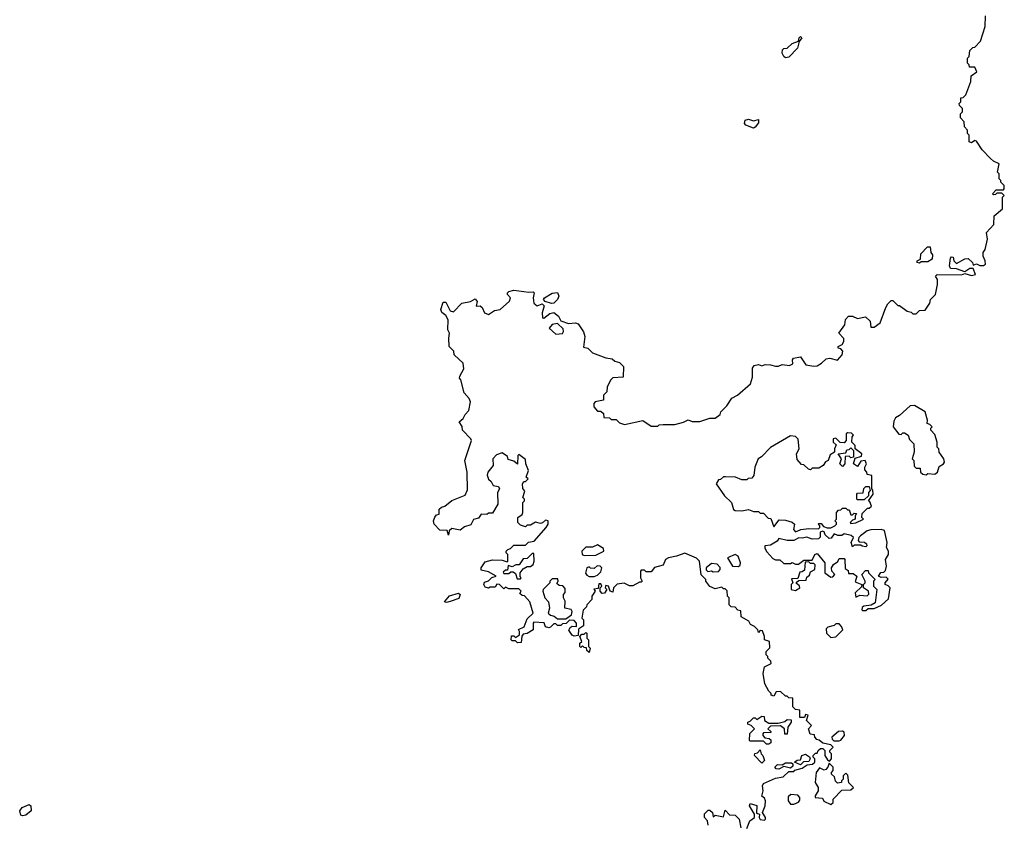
# Model space of a CAD drawing. Extents: x 2106670 to 2323771, y 35271 to 224896.
# Tile 379 of 419: x 2251629 to 2257500, y 186593 to 191374. Entities that reach past the tile are written whole.
import ezdxf

# ---------------------------------------------------------------- set-up
doc = ezdxf.new("R2010")
doc.units = 0

msp = doc.modelspace()

# ---------------------------------------------------------------- linework, layer by layer
at = {"layer": '0CON20XD'}
for points in [[(2254944.1, 189565.9), (2254959.2, 189559.2), (2254991.7, 189511.7), (2254998.8, 189485), (2254991.7, 189421.7), (2255015.8, 189415.8), (2255045, 189386.7), (2255125, 189356.2), (2255161.7, 189351.7), (2255178.3, 189338.3), (2255205, 189330), (2255230, 189305), (2255228.3, 189241.7), (2255165, 189237.5), (2255153.6, 189226.4), (2255132.5, 189185), (2255130, 189155), (2255110, 189135), (2255110, 189105), (2255060, 189095), (2255052.5, 189085), (2255052.5, 189065), (2255075, 189040), (2255095, 189040), (2255110, 189025), (2255111.7, 189001.7), (2255145, 189000), (2255155, 188990), (2255185, 188990), (2255205, 188970), (2255235, 188960), (2255345, 188982.5), (2255395, 188950), (2255435, 188950), (2255443, 188957), (2255465, 188960), (2255535, 188960), (2255587, 188973), (2255615, 188987.5), (2255638.3, 188978.3), (2255685, 188977.5), (2255745, 188997.5), (2255775, 188997.5), (2255805, 189020), (2255810, 189035), (2255845, 189070), (2255875, 189117.5), (2255910, 189135), (2255987.3, 189202.7), (2255997.7, 189242.3), (2255998.8, 189295), (2256009.3, 189310.7), (2256035, 189316.7), (2256055, 189310), (2256075, 189317.5), (2256106.4, 189316.4), (2256135, 189306.7), (2256153, 189307), (2256175, 189316.7), (2256219.3, 189310.7), (2256238.3, 189321.7), (2256237.5, 189345), (2256243.9, 189356.1), (2256285, 189362.5), (2256316.4, 189316.4), (2256365, 189307.5), (2256385, 189310), (2256410, 189325), (2256438.3, 189351.7), (2256460, 189355), (2256505, 189343.3), (2256533.3, 189375), (2256537, 189397), (2256525, 189410), (2256510, 189415), (2256510, 189425), (2256533, 189437), (2256543.3, 189455), (2256543, 189473), (2256512.5, 189505), (2256548.8, 189555), (2256552.5, 189585), (2256570, 189605), (2256595, 189606.2), (2256625, 189592.5), (2256671.7, 189601.7), (2256700, 189575), (2256705, 189540), (2256725, 189540), (2256760, 189565), (2256793, 189657), (2256805, 189680), (2256825, 189700), (2256835, 189700), (2256865, 189670), (2256875, 189670), (2256920, 189635), (2256945, 189630), (2256955, 189620), (2256975, 189620), (2256995, 189640), (2257028.3, 189641.7), (2257056.7, 189683.3), (2257060, 189705), (2257090, 189735), (2257102.5, 189795), (2257102.5, 189825), (2257090, 189845), (2257100, 189855), (2257245, 189852), (2257265, 189860), (2257305, 189847.5), (2257327.5, 189855), (2257315, 189890), (2257295, 189890), (2257265, 189870), (2257215, 189887.5), (2257180, 189890), (2257172.5, 189905), (2257178.3, 189951.7), (2257185, 189960), (2257195, 189957.5), (2257200, 189935), (2257215, 189920), (2257265, 189947.5), (2257285, 189950), (2257310, 189925), (2257315, 189910), (2257335, 189917.5), (2257355, 189907.5), (2257375, 189907.5), (2257387.5, 189915), (2257386.7, 189935), (2257373.6, 189963.6), (2257373.3, 189985), (2257386.4, 190003.6), (2257400, 190065), (2257393.3, 190105), (2257437, 190153), (2257440, 190205), (2257490, 190245), (2257490, 190315), (2257500, 190325), (2257485, 190340), (2257455, 190340), (2257448.3, 190331.7), (2257435, 190330), (2257430, 190335), (2257451.7, 190358.3), (2257495, 190360), (2257500, 190365), (2257500, 190385), (2257480, 190405), (2257480, 190415), (2257470, 190425), (2257470, 190455), (2257460, 190465), (2257470, 190515), (2257435, 190530), (2257417, 190547), (2257367, 190597), (2257335, 190650), (2257325, 190652.5), (2257305, 190640), (2257290, 190645), (2257290, 190685), (2257280, 190695), (2257280, 190715), (2257263.3, 190735), (2257260, 190765), (2257238.3, 190788.3), (2257238.3, 190811.7), (2257250, 190825), (2257250, 190845), (2257233, 190863), (2257230, 190875), (2257240, 190885), (2257241.7, 190908.3), (2257255, 190910), (2257270, 190925), (2257300, 191005), (2257301.7, 191038.3), (2257337, 191063), (2257325, 191090), (2257291.7, 191091.7), (2257290, 191105), (2257280, 191115), (2257280, 191145), (2257290, 191155), (2257295, 191190), (2257311.7, 191208.3), (2257325, 191210), (2257357.5, 191245), (2257386.4, 191333.6), (2257387, 191397)], [(2256195, 191146.7), (2256184.6, 191154.6), (2256175.5, 191175), (2256176.6, 191193.4), (2256185, 191201.4), (2256205.4, 191204.6), (2256235, 191232.9), (2256273.3, 191246.7), (2256276.7, 191265), (2256285, 191273.3), (2256293.3, 191265), (2256276.1, 191243.9), (2256267.3, 191205), (2256215, 191150.5), (2256195, 191146.7)], [(2256005, 190726), (2255958, 190745), (2255951.1, 190755), (2255954.6, 190775.4), (2255975, 190780), (2256005, 190770.8), (2256035, 190778), (2256035, 190758.8), (2256015, 190732), (2256005, 190726)], [(2256995, 189922.5), (2256980, 189925), (2256980, 189935), (2257000, 189945), (2257001.7, 189978.3), (2257041.7, 190018.3), (2257058.3, 190018.3), (2257062.5, 189985), (2257071.7, 189971.7), (2257070, 189945), (2257045, 189930), (2257005, 189930), (2256995, 189922.5)], [(2255965, 186550), (2255982.5, 186595), (2256010, 186615), (2256010, 186635), (2255980, 186685), (2255985, 186700), (2256025, 186687.5), (2256021.7, 186641.7), (2256040, 186635), (2256037.5, 186615), (2256043.6, 186603.6), (2256069.5, 186600.5), (2256076.7, 186605), (2256076.4, 186616.4), (2256057.5, 186645), (2256073.3, 186685), (2256076.7, 186715), (2256070, 186730), (2256053.6, 186743.6), (2256062.5, 186775), (2256057.5, 186805), (2256065, 186817.5), (2256135, 186850), (2256181.7, 186858.3), (2256215, 186890), (2256245, 186890), (2256251.7, 186898.3), (2256295, 186910), (2256325, 186930), (2256357, 186933), (2256370, 186945), (2256370, 186965), (2256360, 186975), (2256360, 186985), (2256375, 187000), (2256385, 187000), (2256390, 187015), (2256405, 187027.5), (2256417, 187027), (2256430, 187015), (2256430, 186985), (2256445, 186960), (2256458.3, 186951.7), (2256470, 186965), (2256470, 186995), (2256460, 187005), (2256460, 187015), (2256480, 187035), (2256465, 187050), (2256418.3, 187058.3), (2256397, 187077), (2256381.7, 187081.7), (2256370, 187095), (2256368.3, 187108.3), (2256341.7, 187111.7), (2256332.5, 187145), (2256350, 187165), (2256320, 187195), (2256330, 187225), (2256315, 187230), (2256308.3, 187211.7), (2256281.7, 187211.7), (2256280, 187255), (2256255, 187260), (2256240, 187275), (2256238.3, 187328.3), (2256215, 187330), (2256205, 187340), (2256195, 187340), (2256165, 187367.5), (2256140, 187365), (2256125, 187340), (2256110, 187345), (2256110, 187355), (2256095, 187370), (2256073, 187413), (2256062.5, 187475), (2256070, 187515), (2256110, 187535), (2256108.3, 187548.3), (2256090, 187565), (2256090, 187575), (2256080, 187585), (2256080, 187605), (2256101.7, 187628.3), (2256100, 187665), (2256070, 187675), (2256070, 187695), (2256058.3, 187728.3), (2256045, 187730), (2256035, 187720), (2256030, 187735), (2256010, 187755), (2255987, 187767), (2255976.7, 187786.7), (2255931.7, 187811.7), (2255928.3, 187848.3), (2255911.7, 187851.7), (2255895, 187870), (2255871.7, 187871.7), (2255860, 187885), (2255860, 187925), (2255850, 187935), (2255847, 187967), (2255835, 187980), (2255825, 187980), (2255815, 187990), (2255775, 187980), (2255743.6, 187993.6), (2255720, 188025), (2255720, 188035), (2255693, 188063), (2255682.5, 188145), (2255665, 188162.5), (2255595, 188192.5), (2255546.1, 188173.9), (2255497.5, 188165), (2255480, 188155), (2255465, 188120), (2255415, 188107.5), (2255395, 188080), (2255365, 188080), (2255355, 188090), (2255335, 188090), (2255330, 188085), (2255330, 188045), (2255340, 188025), (2255335, 188020), (2255325, 188020), (2255285, 187997.5), (2255265, 187997.5), (2255233.6, 188013.6), (2255192, 188008), (2255170, 187985), (2255165, 187960), (2255150, 187965), (2255140, 187995), (2255125, 188000), (2255120, 187985), (2255130, 187975), (2255116.4, 187953.6), (2255101.7, 187951.7), (2255090, 187965), (2255090, 187985), (2255100, 187995), (2255095, 188010), (2255081.7, 188008.3), (2255078.3, 187981.7), (2255051.7, 187978.3), (2255060, 187965), (2255040, 187935), (2255040, 187915), (2255010, 187885), (2255008.3, 187871.7), (2254988.3, 187851.7), (2254980, 187805), (2254990, 187795), (2254991.7, 187758.3), (2254961.7, 187738.3), (2254958.3, 187701.7), (2254935, 187697.5), (2254923, 187703), (2254903, 187733), (2254910.7, 187749.3), (2254923, 187757), (2254950, 187755), (2254950, 187775), (2254935, 187790), (2254908.3, 187791.7), (2254887, 187773), (2254865, 187770), (2254855, 187760), (2254835, 187760), (2254825, 187770), (2254815, 187770), (2254795, 187750), (2254785, 187747.5), (2254763.6, 187753.6), (2254757, 187777), (2254695, 187780), (2254690, 187775), (2254690, 187735), (2254655, 187712.5), (2254631.7, 187708.3), (2254622.5, 187697.5), (2254620, 187660), (2254598.3, 187658.3), (2254585, 187670), (2254565, 187670), (2254560, 187675), (2254561.7, 187698.3), (2254575, 187700), (2254585, 187690), (2254610, 187705), (2254610, 187725), (2254603, 187737), (2254636.4, 187753.6), (2254655, 187800), (2254690, 187835), (2254671.7, 187901.7), (2254638.3, 187938.3), (2254625, 187940), (2254611.7, 187951.7), (2254620, 187965), (2254605, 187980), (2254545, 187980), (2254525, 187990), (2254515, 187980), (2254490, 188005), (2254475, 188007.5), (2254465, 187990), (2254435, 187990), (2254425, 187982.5), (2254405, 187988.8), (2254396, 188005), (2254400.3, 188019.7), (2254425, 188026.7), (2254445, 188047.5), (2254470, 188055), (2254425, 188080), (2254381.7, 188091.7), (2254380, 188105), (2254405, 188140), (2254448.3, 188151.7), (2254505, 188150), (2254535, 188140), (2254540, 188145), (2254540, 188185), (2254530, 188195), (2254530, 188205), (2254540, 188215), (2254555, 188220), (2254575, 188240), (2254645, 188240), (2254663, 188257), (2254697, 188263), (2254767.5, 188345), (2254780, 188365), (2254780, 188385), (2254765, 188390), (2254747, 188373), (2254735, 188370), (2254705, 188377.5), (2254675, 188360), (2254655, 188360), (2254645, 188350), (2254615, 188360), (2254600, 188375), (2254600, 188405), (2254625, 188422.5), (2254630, 188435), (2254630, 188495), (2254640, 188505), (2254640, 188515), (2254630, 188525), (2254641.7, 188561.7), (2254628.3, 188578.3), (2254627.5, 188605), (2254635, 188620), (2254645, 188620), (2254660, 188635), (2254650, 188645), (2254662.5, 188685), (2254647.5, 188725), (2254645, 188750), (2254605, 188780), (2254600, 188775), (2254597.5, 188722.5), (2254575, 188740), (2254541.7, 188751.7), (2254538.3, 188768.3), (2254505, 188790), (2254471.7, 188778.3), (2254450, 188755), (2254452.5, 188715), (2254420, 188675), (2254417, 188657), (2254423.9, 188633.9), (2254440, 188620), (2254452.5, 188595), (2254485, 188590), (2254490, 188575), (2254477.5, 188555), (2254480, 188485), (2254448.3, 188431.7), (2254425, 188430), (2254415, 188422.5), (2254380, 188425), (2254365, 188400), (2254335, 188392.5), (2254319.3, 188360.7), (2254281.2, 188348.8), (2254255, 188330), (2254205, 188340), (2254190, 188325), (2254185, 188300), (2254178.3, 188328.3), (2254135, 188330), (2254100, 188365), (2254097.5, 188385), (2254103.6, 188406.4), (2254115, 188420), (2254130, 188425), (2254130, 188455), (2254143.3, 188466.7), (2254165, 188472.5), (2254205, 188506.7), (2254285, 188537.5), (2254299.3, 188570.7), (2254296.7, 188675), (2254283.3, 188745), (2254322.5, 188865), (2254320, 188875), (2254270, 188925), (2254266.7, 188946.7), (2254250, 188975), (2254272.5, 188995), (2254285, 189020), (2254307, 189043), (2254317.5, 189095), (2254310, 189115), (2254279.3, 189149.3), (2254260, 189225), (2254252.5, 189235), (2254253, 189247), (2254278.3, 189291.7), (2254273.3, 189325), (2254220, 189375), (2254217, 189397), (2254190, 189425), (2254187.5, 189475), (2254192.5, 189505), (2254182.5, 189525), (2254183, 189583), (2254169.3, 189609.3), (2254147, 189627), (2254140, 189645), (2254155, 189690), (2254169.3, 189689.3), (2254195, 189637.5), (2254215, 189632.5), (2254265, 189683.3), (2254316.4, 189693.6), (2254345, 189710), (2254356.4, 189693.6), (2254350, 189665), (2254375, 189666.7), (2254387.5, 189657.5), (2254400.8, 189625), (2254425, 189615.6), (2254460, 189640), (2254493.8, 189645), (2254550, 189695), (2254555.8, 189715.8), (2254537.5, 189735), (2254537.5, 189745), (2254546.4, 189753.6), (2254575, 189761.2), (2254665, 189748.8), (2254691.7, 189751.7), (2254697.5, 189745), (2254691.2, 189715), (2254694.2, 189684.2), (2254715, 189667.5), (2254745, 189680), (2254756.4, 189666.4), (2254744.4, 189625.6), (2254746.2, 189596.2), (2254755, 189593.8), (2254789.3, 189620.7), (2254815, 189627.5), (2254842.5, 189605), (2254855, 189577.5), (2254902, 189562), (2254944.1, 189565.9)], [(2254800.7, 189680.7), (2254763, 189693), (2254753.3, 189705), (2254757.5, 189715), (2254805, 189742.5), (2254835, 189746.7), (2254843.3, 189725), (2254836.7, 189705), (2254815, 189682.5), (2254800.7, 189680.7)], [(2254825, 189498.6), (2254865, 189502.5), (2254872.5, 189515), (2254870, 189530), (2254835, 189562.5), (2254805, 189556.2), (2254786.2, 189535), (2254825, 189498.6)], [(2257035, 188660), (2257045, 188667.5), (2257085, 188662.5), (2257102.5, 188675), (2257110.7, 188709.3), (2257137.5, 188725), (2257142.5, 188735), (2257140, 188755), (2257112.5, 188795), (2257110, 188815), (2257100, 188825), (2257100, 188855), (2257085, 188900), (2257062.5, 188925), (2257062.5, 188937.5), (2257070, 188945), (2257055, 188960), (2257040, 188965), (2257042.5, 188985), (2257027.5, 189035), (2256965, 189072.5), (2256938.3, 189071.7), (2256875, 189012.5), (2256850.7, 188999.3), (2256840.7, 188979.3), (2256837.5, 188945), (2256871.7, 188901.7), (2256885, 188900), (2256895, 188910), (2256905, 188910), (2256926.7, 188896.7), (2256935, 188870), (2256960, 188845), (2256962.5, 188795), (2256950, 188755), (2256960, 188745), (2256961.7, 188711.7), (2256975, 188700), (2256998.3, 188698.3), (2257000, 188675), (2257015, 188662.5), (2257035, 188660)], [(2256255, 188320), (2256265, 188322.5), (2256286.2, 188333.8), (2256335, 188340), (2256391.7, 188338.3), (2256400, 188345), (2256400, 188355), (2256390, 188365), (2256395, 188370), (2256408.3, 188368.3), (2256421.7, 188351.7), (2256443.3, 188343.3), (2256465, 188342.5), (2256490, 188355), (2256500, 188365), (2256500, 188375), (2256490, 188385), (2256500, 188395), (2256500, 188435), (2256511.7, 188448.3), (2256525, 188450), (2256535, 188460), (2256555, 188460), (2256565, 188450), (2256575, 188450), (2256585, 188420), (2256595, 188420), (2256605, 188430), (2256618.3, 188428.3), (2256610, 188415), (2256610, 188395), (2256595, 188390), (2256580, 188375), (2256585, 188370), (2256615, 188372.5), (2256660, 188395), (2256650, 188405), (2256651.7, 188428.3), (2256685, 188460), (2256695, 188460), (2256708.3, 188471.7), (2256698.3, 188498.3), (2256690, 188505), (2256717.5, 188545), (2256717, 188567), (2256710, 188575), (2256710, 188655), (2256681.7, 188661.7), (2256680, 188675), (2256668.3, 188688.3), (2256667.5, 188705), (2256677.5, 188725), (2256670, 188745), (2256645, 188740), (2256625, 188710), (2256600, 188725), (2256611.7, 188758.3), (2256648.3, 188771.7), (2256650, 188785), (2256610, 188815), (2256610, 188835), (2256590, 188855), (2256593, 188887), (2256600, 188895), (2256588.3, 188908.3), (2256565, 188910), (2256556.4, 188903.6), (2256557.5, 188865), (2256545, 188850), (2256521.7, 188851.7), (2256495, 188877.5), (2256480, 188875), (2256480, 188855), (2256497.5, 188837.5), (2256487.5, 188815), (2256487.5, 188795), (2256461.7, 188778.3), (2256450, 188745), (2256433.6, 188736.4), (2256420, 188715), (2256395, 188700), (2256355, 188700), (2256345, 188690), (2256333, 188693), (2256305, 188720), (2256291.7, 188721.7), (2256265, 188750), (2256260, 188785), (2256277.5, 188815), (2256271.7, 188871.7), (2256255, 188887.5), (2256225, 188892.5), (2256105, 188822.5), (2256053, 188767), (2256032.5, 188755), (2256012.5, 188705), (2256007.5, 188655), (2255995, 188640), (2255973, 188637), (2255965, 188630), (2255935, 188630), (2255896.4, 188646.4), (2255838.3, 188648.3), (2255825, 188647.5), (2255808.3, 188631.7), (2255795, 188630), (2255782.5, 188605), (2255832.5, 188535), (2255872.5, 188495), (2255885, 188452.5), (2255895, 188446.7), (2255935, 188443.8), (2255975, 188452.5), (2256005, 188440), (2256035, 188440), (2256045, 188430), (2256065, 188430), (2256091.7, 188401.7), (2256108.3, 188398.3), (2256125, 188350), (2256158.3, 188391.7), (2256195, 188390), (2256235, 188377.5), (2256250, 188365), (2256243, 188333), (2256255, 188320)], [(2256535, 188710), (2256520, 188725), (2256530, 188755), (2256510, 188785), (2256555, 188790), (2256561.7, 188808.3), (2256575, 188810), (2256585, 188820), (2256600, 188805), (2256600, 188765), (2256585, 188760), (2256575, 188770), (2256551.7, 188768.3), (2256550, 188725), (2256535, 188710)], [(2256665, 188510), (2256625, 188510), (2256620, 188515), (2256620, 188545), (2256625, 188550), (2256658.3, 188551.7), (2256661.7, 188578.3), (2256675, 188590), (2256695, 188590), (2256700, 188565), (2256690, 188555), (2256690, 188535), (2256665, 188510)], [(2256675, 187850), (2256688.3, 187861.7), (2256725, 187862.5), (2256767, 187883), (2256809.3, 187920.7), (2256820, 187985), (2256808.3, 187998.3), (2256790, 188005), (2256790, 188015), (2256807, 188037), (2256795, 188050), (2256765, 188047.5), (2256750, 188055), (2256763.6, 188076.4), (2256781.7, 188078.3), (2256790.7, 188089.3), (2256797.5, 188115), (2256792.5, 188155), (2256810, 188185), (2256810, 188205), (2256797.5, 188225), (2256802.5, 188255), (2256785, 188326.7), (2256765, 188333.3), (2256705, 188331.2), (2256682.5, 188325), (2256642.5, 188295), (2256632.5, 188285), (2256628.3, 188268.3), (2256635, 188260), (2256667, 188257), (2256678.3, 188248.3), (2256680, 188235), (2256675, 188230), (2256653, 188233), (2256645, 188240), (2256605, 188240), (2256595, 188230), (2256587.5, 188255), (2256600, 188285), (2256587, 188297), (2256545, 188306.7), (2256531.7, 188298.3), (2256507, 188297), (2256485, 188307.5), (2256468.3, 188281.7), (2256455, 188280), (2256431.2, 188301.2), (2256425, 188320), (2256415, 188322.5), (2256403, 188317), (2256401.7, 188288.3), (2256392.5, 188277.5), (2256355, 188276), (2256321.9, 188288.1), (2256295, 188281.2), (2256275, 188283.3), (2256245, 188268.6), (2256205, 188266.9), (2256155, 188280), (2256146.4, 188263.6), (2256105, 188240), (2256072.5, 188235), (2256073, 188223), (2256085, 188200), (2256120.7, 188160.7), (2256135, 188152.5), (2256161.7, 188151.7), (2256185, 188130), (2256225, 188130), (2256235, 188137.5), (2256255, 188127.5), (2256273, 188127), (2256305, 188150), (2256355, 188150), (2256370, 188185), (2256385, 188190), (2256430, 188135), (2256430, 188075), (2256465, 188050), (2256478.3, 188051.7), (2256490, 188065), (2256472.5, 188085), (2256470, 188105), (2256482.5, 188125), (2256506.7, 188143.3), (2256515, 188160), (2256545, 188160), (2256550, 188155), (2256551.7, 188101.7), (2256568.3, 188088.3), (2256571.7, 188071.7), (2256598.3, 188071.7), (2256620, 188055), (2256611.7, 188021.7), (2256650, 188005), (2256648.3, 187991.7), (2256610, 187955), (2256615, 187930), (2256638.3, 187941.7), (2256681.7, 187938.3), (2256691.7, 187948.3), (2256690, 187965), (2256660, 187985), (2256660, 188005), (2256670, 188015), (2256670, 188025), (2256650, 188065), (2256671.7, 188088.3), (2256688.3, 188088.3), (2256690, 188075), (2256730, 188035), (2256720, 188025), (2256720, 187995), (2256740, 187975), (2256730, 187895), (2256707, 187883), (2256663, 187877), (2256651.7, 187868.3), (2256650, 187855), (2256655, 187850), (2256675, 187850)], [(2254995, 188178.8), (2255065, 188180), (2255112.5, 188205), (2255109.3, 188219.3), (2255075, 188242.5), (2255045, 188227.5), (2255005, 188227.5), (2254980, 188205), (2254982.5, 188185), (2254995, 188178.8)], [(2254615, 188040), (2254620, 188045), (2254612.5, 188052.5), (2254613.3, 188075), (2254630.7, 188099.3), (2254655, 188112.5), (2254675, 188112.5), (2254690, 188125), (2254697.5, 188145), (2254695, 188190), (2254685, 188190), (2254655, 188160), (2254631.7, 188158.3), (2254607, 188123), (2254588.3, 188121.7), (2254565, 188110), (2254541.7, 188118.3), (2254538.3, 188091.7), (2254525, 188090), (2254511.7, 188078.3), (2254515, 188070), (2254545, 188070), (2254558.3, 188081.7), (2254571.7, 188081.7), (2254585, 188070), (2254595, 188040), (2254615, 188040)], [(2255915, 188112.5), (2255925, 188120), (2255927.5, 188135), (2255913.9, 188173.9), (2255895, 188183.3), (2255850, 188165), (2255880, 188115), (2255915, 188112.5)], [(2255055, 188052.5), (2255075, 188060), (2255095, 188080), (2255100, 188105), (2255090, 188115), (2255073, 188117), (2255055, 188100), (2255033, 188103), (2255025, 188110), (2255010, 188105), (2255002.5, 188072.5), (2255011.7, 188061.7), (2255025, 188052.5), (2255055, 188052.5)], [(2255765, 188080), (2255795, 188082.5), (2255806.7, 188095), (2255806.4, 188106.4), (2255787, 188127), (2255755, 188130), (2255722.5, 188105), (2255723, 188093), (2255733, 188083), (2255755, 188087.5), (2255765, 188080)], [(2256255, 187970), (2256280, 187985), (2256278.3, 187998.3), (2256261.7, 188011.7), (2256261.7, 188018.3), (2256275, 188030), (2256318.3, 188031.7), (2256321.7, 188048.3), (2256338.3, 188061.7), (2256345, 188080), (2256370, 188095), (2256371.7, 188121.7), (2256365, 188130), (2256345, 188130), (2256335, 188140), (2256311.7, 188138.3), (2256308.3, 188091.7), (2256295, 188080), (2256281.7, 188078.3), (2256268.3, 188041.7), (2256231.7, 188038.3), (2256240, 188015), (2256230, 188005), (2256230, 187975), (2256255, 187970)], [(2254885, 187800), (2254920, 187825), (2254922.5, 187845), (2254917, 187857), (2254880, 187865), (2254882.5, 187905), (2254872.5, 187925), (2254872.5, 187945), (2254881.7, 187958.3), (2254881.7, 187981.7), (2254868.3, 187998.3), (2254845, 188000), (2254831.7, 188011.7), (2254840, 188025), (2254838.3, 188038.3), (2254805, 188040), (2254790, 188025), (2254790, 188015), (2254750, 187975), (2254747.5, 187965), (2254760, 187925), (2254781.7, 187901.7), (2254787.5, 187865), (2254780, 187835), (2254795, 187822.5), (2254817, 187817), (2254835, 187800), (2254885, 187800)], [(2254175, 187897.5), (2254161.7, 187901.7), (2254191.3, 187938.7), (2254245, 187953.8), (2254255.7, 187945.7), (2254248.3, 187921.7), (2254195, 187903.8), (2254175, 187897.5)], [(2256465, 187690), (2256495, 187692.5), (2256537.5, 187735), (2256530, 187755), (2256515, 187770), (2256495, 187770), (2256485, 187760), (2256448.3, 187751.7), (2256438.3, 187741.7), (2256440, 187715), (2256465, 187690)], [(2255025, 187600), (2255011.7, 187611.7), (2255008.3, 187628.3), (2254995, 187630), (2254985, 187640), (2254975, 187630), (2254970, 187635), (2254970, 187655), (2254980, 187665), (2254970, 187695), (2254981.7, 187708.3), (2254995, 187710), (2255005, 187720), (2255010, 187715), (2255010, 187685), (2255020, 187675), (2255020, 187635), (2255030, 187625), (2255025, 187600)], [(2256095, 187052.5), (2256083, 187053), (2256065, 187070), (2255985, 187070), (2255980, 187075), (2255983, 187117), (2256010, 187145), (2255990, 187165), (2255971.7, 187171.7), (2255970, 187185), (2255985, 187190), (2256005, 187210), (2256015, 187210), (2256025, 187200), (2256055, 187220), (2256068.3, 187218.3), (2256070, 187195), (2256095, 187177.5), (2256151.7, 187178.3), (2256191.7, 187188.3), (2256205, 187200), (2256228.3, 187198.3), (2256230, 187185), (2256210, 187155), (2256205, 187112.5), (2256191.7, 187111.7), (2256190, 187145), (2256165, 187162.5), (2256105, 187160), (2256090, 187145), (2256108.3, 187128.3), (2256108.3, 187121.7), (2256065, 187120), (2256060, 187115), (2256060, 187105), (2256071.7, 187091.7), (2256097.5, 187087.5), (2256108.3, 187078.3), (2256108.3, 187061.7), (2256095, 187052.5)], [(2256515, 187073.3), (2256525, 187076.7), (2256548, 187105), (2256546, 187125), (2256535, 187130.8), (2256512.2, 187127.8), (2256472.5, 187095), (2256473.3, 187083.3), (2256483.3, 187073.3), (2256515, 187073.3)], [(2256055, 186940), (2256010, 186985), (2256011.7, 186998.3), (2256028.3, 187001.7), (2256045, 187020), (2256050, 186995), (2256060, 186985), (2256070, 186955), (2256055, 186940)], [(2256285, 186930), (2256250, 186945), (2256265, 186957.5), (2256285, 186960), (2256293.6, 186986.4), (2256315, 186992.5), (2256338.3, 186978.3), (2256342.5, 186965), (2256335, 186950), (2256303, 186947), (2256285, 186930)], [(2256155, 186903.8), (2256140, 186905), (2256132.5, 186915), (2256148.3, 186931.7), (2256175, 186930), (2256195, 186942.5), (2256231.7, 186941.7), (2256240, 186935), (2256238.3, 186921.7), (2256225, 186910), (2256185, 186920), (2256155, 186903.8)], [(2256465, 186692.5), (2256480, 186705), (2256480, 186725), (2256531.7, 186778.3), (2256585, 186780), (2256600, 186795), (2256573, 186823), (2256567.5, 186867.5), (2256555, 186880), (2256540, 186865), (2256540, 186845), (2256530, 186835), (2256530, 186825), (2256505, 186820), (2256493, 186833), (2256488.3, 186858.3), (2256470, 186875), (2256470, 186885), (2256480, 186895), (2256480, 186915), (2256455, 186940), (2256447.5, 186915), (2256435, 186902.5), (2256425, 186897.5), (2256398.3, 186911.7), (2256377.5, 186885), (2256372.5, 186825), (2256390, 186795), (2256390, 186775), (2256372.5, 186745), (2256372.5, 186735), (2256415, 186730), (2256423.6, 186713.6), (2256465, 186692.5)], [(2256245, 186694.3), (2256273.4, 186706.6), (2256281.2, 186718.8), (2256281.2, 186735), (2256268.8, 186748.8), (2256226.2, 186753.8), (2256212, 186738), (2256211.2, 186715), (2256225, 186696), (2256245, 186694.3)], [(2251645, 186625.8), (2251635, 186630), (2251629.2, 186655), (2251644.2, 186675.8), (2251685, 186692.5), (2251695.6, 186685.6), (2251696.7, 186655), (2251665, 186630), (2251645, 186625.8)], [(2255735, 186570), (2255730, 186595), (2255712.5, 186615), (2255713, 186637), (2255735, 186660), (2255745, 186660), (2255760, 186645), (2255765, 186620), (2255775, 186630), (2255825, 186620), (2255835, 186660), (2255861.7, 186631.7), (2255895, 186630), (2255920, 186605), (2255930, 186555)]]:
    msp.add_lwpolyline(points, dxfattribs=at)

doc.saveas('drawing.dxf')
